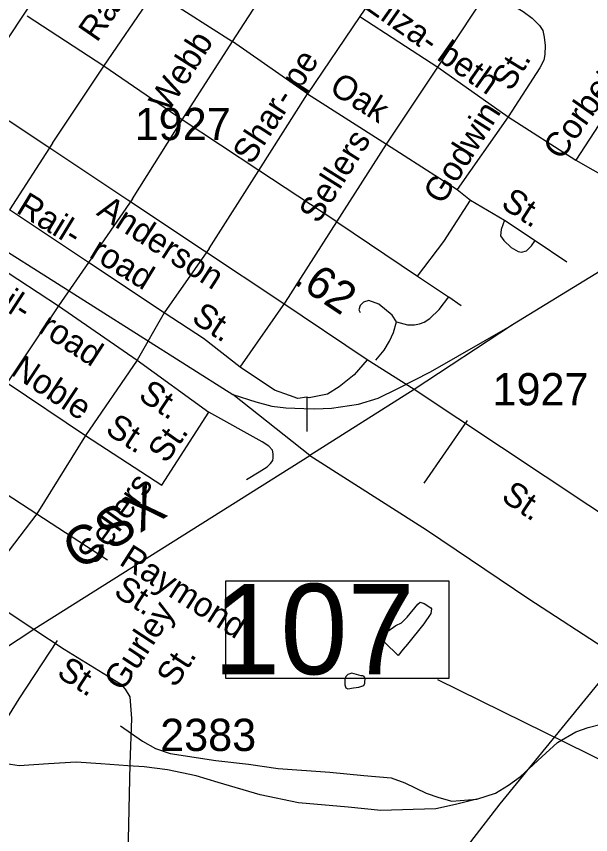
# Model space of a CAD drawing. Extents: x 2082433 to 2279600, y 546599 to 755198.
# Drawn here: x 2213052 to 2215277, y 648029 to 651198 of the extents above; entities that cross this region are included whole.
import ezdxf

# ---------------------------------------------------------------- set-up
doc = ezdxf.new("R2010")
doc.units = 0
for name, color, linetype in [('Exist Boundary Political City Limit New', 7, 'Continuous'), ('Exist Hydrographic Misc Water Feature', 7, 'Continuous'), ('Exist Railroad Mainline', 7, 'Continuous'), ('Exist Railroad Mainline Label', 7, 'Continuous'), ('Exist Railroad Spur', 7, 'Continuous'), ('Exist Road Non-System Type 51', 7, 'Continuous'), ('Exist Road Non-System Type 51 Label', 7, 'Continuous'), ('Exist Road Primary Interstate Structure Standard Bridge Number Label', 7, 'Continuous'), ('Exist Road Primary US Attributed', 7, 'Continuous'), ('Exist Road Secondary Mileage Hundredths English Label', 7, 'Continuous'), ('Exist Road Secondary Structure Standard Bridge Number Label', 7, 'Continuous'), ('Exist Road Secondary Type 51 Attributed', 7, 'Continuous'), ('Exist Road Secondary Type 51 Label', 7, 'Continuous'), ('Exist Road Secondary Type 51 Number Label', 7, 'Continuous'), ('Map Preparation Boundary City Limit Buffer Line', 7, 'Continuous')]:
    doc.layers.add(name, color=color, linetype=linetype)

msp = doc.modelspace()

# ---------------------------------------------------------------- linework, layer by layer
at = {"layer": 'Exist Boundary Political City Limit New'}
msp.add_lwpolyline([(2213801.5, 646692.1), (2214926.2, 648148.4), (2215445.2, 648781.9)], dxfattribs=at)
at = {"layer": 'Exist Hydrographic Misc Water Feature'}
for points in [[(2214531.9, 648723.2), (2214479.5, 648772.5), (2214463.3, 648782.6), (2214471.5, 648796.4), (2214475.6, 648804.7), (2214491.6, 648816.5), (2214522.9, 648839), (2214544.9, 648849), (2214566.8, 648871.2), (2214608.4, 648921.4), (2214616.4, 648929.5), (2214632.6, 648923.8), (2214658.5, 648907.7), (2214660.7, 648903.7), (2214658.5, 648885.8), (2214631, 648845.7), (2214567.4, 648767.3), (2214551.6, 648747), (2214531.9, 648723.2)], [(2214398.7, 648606.2), (2214402.8, 648616.1), (2214402.8, 648620.2), (2214404.2, 648632.2), (2214400.3, 648642.1), (2214394.8, 648644.1), (2214388.4, 648643.9), (2214352.5, 648653.8), (2214344.5, 648651.7), (2214336.5, 648649.7), (2214328.5, 648641.6), (2214324.8, 648629.6), (2214324.8, 648625.5), (2214325, 648615.7), (2214324.8, 648609.7), (2214328.7, 648597.7), (2214337.1, 648593.6), (2214358.7, 648598.1), (2214379, 648599.9), (2214398.7, 648606.2)]]:
    msp.add_lwpolyline(points, dxfattribs=at)
at = {"layer": 'Exist Railroad Mainline'}
for p, q in [((2214593.4, 649753), (2214189, 649497.3)), ((2214189, 649497.3), (2214641.7, 649209.8)), ((2214641.7, 649209.8), (2215037.8, 648942.7)), ((2215037.8, 648942.7), (2215946.6, 648349.2))]:
    msp.add_line(p, q, dxfattribs=at)
for points in [[(2216083.9, 650679.8), (2215853.7, 650551.2), (2215653.7, 650428), (2215400.2, 650263.8), (2214974.4, 650003)], [(2212994.1, 650301.7), (2213891.2, 649733.2)], [(2214974.4, 650003), (2214593.4, 649753)], [(2212348.8, 648316.9), (2213120.8, 648825.2), (2214189, 649497.3)]]:
    msp.add_lwpolyline(points, dxfattribs=at)
at = {"layer": 'Exist Railroad Spur'}
for points in [[(2214189, 649497.3), (2213891.2, 649733.2), (2213979.7, 649705.2), (2214042.3, 649688.9), (2214096.6, 649682.1), (2214165.9, 649679.4), (2214209.4, 649678), (2214273.3, 649680.8), (2214378, 649696.4), (2214454.1, 649719.5), (2214530.2, 649756.2), (2214656.6, 649820.8), (2214974.4, 650003)], [(2214836.1, 648167), (2214909.3, 648190.2), (2214959.2, 648220.6), (2215005.7, 648254.5), (2215087.8, 648330.4), (2215148.5, 648385.7), (2215219.9, 648426.8), (2215268.1, 648444.6), (2215318.1, 648457.1), (2215371.6, 648466.1), (2215452, 648466.1), (2215516.2, 648455.4), (2215669.8, 648397.3), (2215909, 648283.1), (2216083.9, 648201.8), (2216237.5, 648125.1), (2216308.1, 648090.6)], [(2213456.1, 648450), (2213541.8, 648391.1), (2213591.7, 648362.5), (2213648.9, 648342.9), (2213825.6, 648316.1), (2213952.4, 648301.8), (2214066.6, 648285.8), (2214266.6, 648271.5), (2214398.7, 648258.1), (2214504, 648249.2), (2214557.6, 648229.5), (2214639.7, 648190.2), (2214689.7, 648172.4), (2214739.7, 648158.1), (2214836.1, 648167)], [(2214836.1, 648167), (2214753.9, 648145.6), (2214677.2, 648129.5), (2214589.7, 648126), (2214464.7, 648122.4), (2214338, 648134.9), (2214145.2, 648152.8), (2213997, 648183.1), (2213834.5, 648230.4), (2213748.8, 648257.2), (2213638.2, 648279.5), (2213547.1, 648292), (2213484.6, 648295.6), (2213379.3, 648302.7), (2213284.7, 648309.9), (2213177.6, 648302.7), (2213063.3, 648295.6), (2213013.3, 648302.7)]]:
    msp.add_lwpolyline(points, dxfattribs=at)
at = {"layer": 'Exist Road Non-System Type 51'}
for p, q in [((2214587.3, 651498), (2214382.8, 651196.8)), ((2213890, 651100.5), (2214084.4, 651402.9)), ((2213390.8, 651004.3), (2213588.3, 651293.5)), ((2213588.3, 651293.5), (2213890, 651100.5)), ((2214685.2, 651000.6), (2214882.2, 651298.9)), ((2213390.8, 651004.3), (2213094.8, 651198.7)), ((2214382.8, 651196.8), (2214181, 650897.6)), ((2214382.8, 651196.8), (2214685.2, 651000.6)), ((2213694.3, 650796.7), (2213890, 651100.5)), ((2214181, 650897.6), (2213890, 651100.5)), ((2213192.5, 650706.5), (2213390.8, 651004.3)), ((2213694.3, 650796.7), (2213390.8, 651004.3)), ((2214486.7, 650702.9), (2214685.2, 651000.6)), ((2214685.2, 651000.6), (2214958.4, 650808.9)), ((2213992, 650600.9), (2214181, 650897.6)), ((2214181, 650897.6), (2214486.7, 650702.9)), ((2213502.6, 650491.5), (2213694.3, 650796.7)), ((2213992, 650600.9), (2213694.3, 650796.7)), ((2214958.4, 650808.9), (2214759.9, 650527.5)), ((2214958.4, 650808.9), (2215219.3, 650641)), ((2213192.5, 650706.5), (2213025.6, 650448.7)), ((2214293.7, 650401.8), (2214486.7, 650702.9)), ((2214486.7, 650702.9), (2214759.9, 650527.5)), ((2215219.3, 650641), (2215531.9, 650463.7)), ((2213799, 650298.5), (2213992, 650600.9)), ((2214293.7, 650401.8), (2213992, 650600.9)), ((2214759.9, 650527.5), (2214811.6, 650486.1)), ((2213502.6, 650491.5), (2213331.4, 650244.8)), ((2214811.6, 650486.1), (2214943.4, 650408.6)), ((2213331.4, 650244.8), (2213025.6, 650448.7)), ((2214095.3, 650091.2), (2214293.7, 650401.8)), ((2214293.7, 650401.8), (2214606.3, 650191.8)), ((2214943.4, 650408.6), (2215063, 650329.8)), ((2215063, 650329.8), (2215185.3, 650247.6)), ((2212903.3, 650281.2), (2213215.5, 650076.3)), ((2213799, 650298.5), (2213625, 650050.1)), ((2213331.4, 650244.8), (2213215.5, 650076.3)), ((2213625, 650050.1), (2213331.4, 650244.8)), ((2214606.3, 650191.8), (2214727, 650111.2)), ((2213919.7, 649839.6), (2214095.3, 650091.2)), ((2214727.3, 650111.6), (2214776.2, 650078.3)), ((2213215.5, 650076.3), (2213017.3, 649778.4)), ((2213215.5, 650076.3), (2213521, 649866.5)), ((2213625, 650050.1), (2213521, 649866.5)), ((2213521, 649866.5), (2213320.4, 649574.2)), ((2213521, 649866.5), (2213798.6, 649664.8)), ((2213017.3, 649778.4), (2213320.4, 649574.2)), ((2214177.5, 649722.8), (2214177.5, 649590.8)), ((2214799.3, 649632.5), (2214630.8, 649390.6)), ((2213320.4, 649574.2), (2213131.2, 649271.8)), ((2212817.1, 649476.7), (2213131.2, 649271.8)), ((2213131.2, 649271.8), (2212900.3, 648968.8)), ((2213131.2, 649271.8), (2213405.6, 649093))]:
    msp.add_line(p, q, dxfattribs=at)
for points in [[(2215495.2, 651411), (2215477.6, 651289.4), (2215465.3, 651211.9), (2215458.6, 651137.2), (2215459.9, 651041.3), (2215454.5, 651014.1), (2215447.7, 650992.4), (2215430, 650962.5), (2215383.8, 650895.9), (2215325.3, 650804.1), (2215219.3, 650641)], [(2214882.2, 651298.9), (2215015.4, 651216), (2215050.8, 651190.2), (2215079.3, 651163), (2215091.6, 651142.6), (2215097, 651116.8), (2215101.1, 651085.5), (2215099.7, 651050.2), (2215095.6, 651028.4), (2215080.7, 650998.5), (2214958.4, 650808.9)], [(2214606.3, 650191.8), (2214708.3, 650325.7), (2214811.6, 650486.1)], [(2214943.4, 650408.6), (2214931.2, 650371.9), (2214928.5, 650347.5), (2214940.7, 650329.8), (2214969.2, 650302.6), (2214996.4, 650287.6), (2215010, 650284.9), (2215029, 650290.4), (2215048.1, 650309.4), (2215063, 650329.8)], [(2214524.8, 650015.1), (2214508.5, 650041), (2214456.8, 650083.1), (2214417.4, 650098), (2214397, 650091.2), (2214384.8, 650077.6), (2214379.3, 650061.3), (2214384.8, 650050.5)], [(2214524.8, 650015.1), (2214568.3, 650002.9), (2214595.5, 650002.9), (2214614.5, 650007), (2214632.2, 650013.8), (2214653.9, 650027.4), (2214690.6, 650062.7), (2214727.3, 650111.6)], [(2213919.7, 649839.6), (2213777.2, 649949.9), (2213625, 650050.1)], [(2214444.6, 649867), (2214477.2, 649905), (2214497.6, 649940.4), (2214513.9, 649973), (2214524.8, 650015.1)], [(2214411.2, 649868.1), (2214361.7, 649809.2), (2214302.9, 649762.7), (2214258.3, 649734.2), (2214186.3, 649720.9), (2214177.5, 649722.8)], [(2214177.5, 649722.8), (2214143.3, 649718), (2214110.2, 649729), (2214052.6, 649750.3), (2213919.7, 649839.6)], [(2213320.4, 649574.2), (2213616.1, 649382.4), (2213798.6, 649664.8)], [(2213943.8, 649403.7), (2213993.6, 649433.9), (2214023.7, 649453.5), (2214037.6, 649466.3), (2214045.7, 649477.9), (2214046.9, 649488.3), (2214046.9, 649503.3), (2214044.5, 649517.3), (2214030.6, 649533.5), (2214005.2, 649550.8), (2213798.6, 649664.8)], [(2212971, 648352.2), (2212974.7, 648396.4), (2212990.4, 648438.4), (2213025.9, 648494.7), (2213063.5, 648554.9), (2213211.5, 648781.2)]]:
    msp.add_lwpolyline(points, dxfattribs=at)
at = {"layer": 'Exist Road Primary Interstate Structure Standard Bridge Number Label'}
msp.add_lwpolyline([(2214728.8, 649010.3), (2213862.4, 649010.3), (2213862.4, 648634.7), (2214728.8, 648634.7)], close=True, dxfattribs=at)
at = {"layer": 'Exist Road Primary US Attributed'}
msp.add_lwpolyline([(2212874.1, 650891.4), (2213072.7, 651190.3), (2213271.9, 651491), (2213473, 651794.3), (2213669.4, 652092.2)], dxfattribs=at)
at = {"layer": 'Exist Road Secondary Structure Standard Bridge Number Label'}
msp.add_line((2216136.1, 647914.6), (2214685.7, 648628.3), dxfattribs=at)
at = {"layer": 'Exist Road Secondary Type 51 Attributed'}
for points in [[(2216215.4, 648563.6), (2216119.5, 648683.7), (2216041.6, 648761.6), (2215956.1, 648841.3), (2215883.9, 648892.6), (2215773.7, 648972.4), (2215648.3, 649054.1), (2215439.9, 649191.3), (2214593.4, 649753), (2214411.2, 649868.1), (2214076.8, 650092.6), (2213782, 650288), (2213483.8, 650485.4), (2213173.9, 650692.2), (2212874.1, 650891.4)], [(2212292.1, 649369.4), (2212597.1, 649166.1), (2212900.3, 648968.8), (2213120.8, 648825.2), (2213237.2, 648747.4), (2213455.3, 648612.5), (2213474, 648592), (2213491.9, 648562.6), (2213498.1, 648478.4), (2213491.9, 648301.9), (2213469.3, 647253), (2213457, 646846.6), (2213446.6, 646174.7), (2213452.2, 646120.9)]]:
    msp.add_lwpolyline(points, dxfattribs=at)
at = {"layer": 'Map Preparation Boundary City Limit Buffer Line'}
msp.add_lwpolyline([(2213801.5, 646692.1), (2214926.2, 648148.4), (2215445.2, 648781.9)], dxfattribs=at)

# ---------------------------------------------------------------- texts
at = {"layer": 'Exist Railroad Mainline Label'}
msp.add_text('CSX', height=150, rotation=31.5728, dxfattribs=at).set_placement((2213292.7, 649049.5))
at = {"layer": 'Exist Road Non-System Type 51 Label'}
for s, rotation, p in [('Rae- ford', 55.4327, (2213364.7, 651093.9)), ('Eliza- beth', 324.7857, (2214388.9, 651236.5)), ('Webb', 57.4786, (2213640.1, 650821.4)), ('Shar- pe', 57.1897, (2213963.8, 650619.5)), ('St.', 58.5265, (2214968.7, 650903.5)), ('Corbett', 54.7995, (2215163.7, 650636.8)), ('Oak', 327.8693, (2214259.9, 650906.1)), ('Godwin', 57.7993, (2214703.5, 650464.5)), ('Sellers', 57.8754, (2214222, 650391.3)), ('St.', 326.9018, (2214925.2, 650460.7)), ('Rail-  road', 328.6146, (2213047.2, 650440.2)), ('Rail-  road', 327.0174, (2212855.1, 650157.2)), ('St.', 326.3447, (2213726.1, 650018.3)), ('Noble', 326.435, (2213026.2, 649813.2)), ('St.', 326.0632, (2213520.5, 649718.4)), ('St.', 327.029, (2213392.5, 649586.1)), ('St.', 54.7402, (2213633, 649462.9)), ('Sellers', 54.3765, (2213358.5, 649069.2)), ('Raymond', 327.3765, (2213446.5, 649077.4)), ('St.', 327.3765, (2213424.8, 648957.9)), ('Gurley', 56.769, (2213464.4, 648579.4)), ('St.', 56.769, (2213668.7, 648594.5))]:
    msp.add_text(s, height=95, rotation=rotation, dxfattribs=at).set_placement(p)
at = {"layer": 'Exist Road Primary Interstate Structure Standard Bridge Number Label'}
msp.add_text('107', height=350, dxfattribs=at).set_placement((2213815, 648650.2))
at = {"layer": 'Exist Road Secondary Mileage Hundredths English Label'}
msp.add_text('.62', height=125, rotation=326.1536, dxfattribs=at).set_placement((2214121.1, 650166.7))
at = {"layer": 'Exist Road Secondary Type 51 Label'}
for s, rotation, p in [('Anderson', 327.1508, (2213359, 650431)), ('St.', 325.8106, (2214926.1, 649327)), ('St.', 327.0012, (2213204.3, 648644.9))]:
    msp.add_text(s, height=95, rotation=rotation, dxfattribs=at).set_placement(p)
at = {"layer": 'Exist Road Secondary Type 51 Number Label'}
for s, p in [('1927', (2213510.9, 650718.4)), ('1927', (2214897.2, 649691.3)), ('2383', (2213609.6, 648352.9))]:
    msp.add_text(s, height=125, dxfattribs=at).set_placement(p)

doc.saveas('drawing.dxf')
